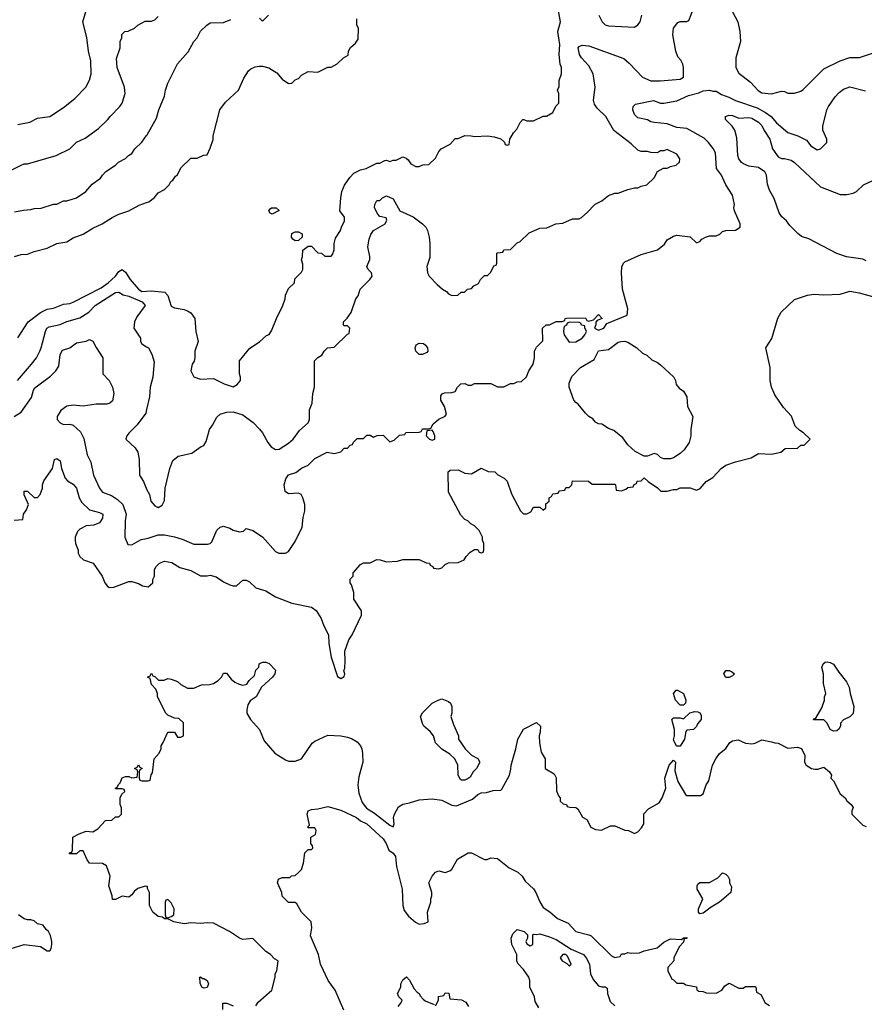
# Model space of a CAD drawing. Header units: inches. Extents: x 1793402 to 1900366, y 320852 to 470679.
# Tile 556 of 604: x 1879222 to 1884398, y 421784 to 427823. Entities that reach past the tile are written whole.
import ezdxf

# ---------------------------------------------------------------- set-up
doc = ezdxf.new("R2010")
doc.units = ezdxf.units.IN
doc.header["$MEASUREMENT"] = 0
doc.layers.add('B8472', color=7, linetype='Continuous')
doc.layers.add('B8482', color=7, linetype='Continuous')

msp = doc.modelspace()

# ---------------------------------------------------------------- linework, layer by layer
at = {"layer": 'B8472', "color": 4}
for points, elevation in [([(1879210, 427181), (1879284.7, 427195.3), (1879330, 427218), (1879406, 427230), (1879490, 427284.7), (1879560.2, 427339.8), (1879628, 427410), (1879648.9, 427451.1), (1879659, 427490), (1879657.2, 427570), (1879644, 427630), (1879633.6, 427713.6), (1879609.3, 427810), (1879649, 427950)], 296), ([(1879149.3, 426890.7), (1879230, 426931.3), (1879250, 426938), (1879270, 426938), (1879446, 426990), (1879528.9, 427031.1), (1879569.1, 427070.9), (1879623.1, 427096.9), (1879704.7, 427155.3), (1879762, 427210), (1879775.3, 427230), (1879835.3, 427290), (1879848.9, 427311.1), (1879868.7, 427370), (1879864, 427410), (1879819, 427530), (1879814.6, 427585.4), (1879838, 427650), (1879838, 427690), (1879847.3, 427712.7), (1879848.4, 427731.6), (1879866, 427750), (1879887.3, 427752.7), (1879926, 427770), (1879946, 427790), (1879990, 427814), (1880000, 427814)], 292), ([(1879190, 426644.7), (1879244.7, 426655.3), (1879290, 426658), (1879310, 426664.7), (1879353.6, 426666.4), (1879430, 426691.3), (1879450, 426692), (1879490, 426711.3), (1879510, 426712), (1879570, 426731.3), (1879628, 426770), (1879665.6, 426814.4), (1879718, 426850), (1879728.7, 426870), (1879750, 426891.3), (1879808, 426930), (1879828, 426950), (1879870, 426972), (1879889.1, 426990.9), (1879910, 427002), (1879928, 427030), (1879970, 427072), (1880000, 427112.6)], 288), ([(1879190, 426371.3), (1879230, 426382), (1879270, 426384.7), (1879310, 426401), (1879390, 426421), (1879450, 426451), (1879510, 426461), (1879550, 426486), (1879610, 426506.8), (1879670, 426544.7), (1879728, 426570), (1879788, 426610), (1879830, 426631), (1879890, 426651.3), (1879954.6, 426685.4), (1880000, 426701.6)], 284), ([(1879210, 425871.3), (1879274, 425970), (1879350, 426027.7), (1879390, 426047.7), (1879430, 426054), (1879490, 426077.3), (1879530, 426082.8), (1879550, 426090.8), (1879720.7, 426179.3), (1879763.7, 426210), (1879809.2, 426250), (1879830, 426278), (1879850, 426290.7), (1879870, 426274.8), (1879899.5, 426230), (1879950, 426170.5), (1879970, 426155.8), (1880000, 426158.1)], 276), ([(1879209.3, 425610.7), (1879293.2, 425710), (1879325.2, 425750), (1879345.2, 425790), (1879354, 425810), (1879379, 425910), (1879389, 425930), (1879401.5, 425938.5), (1879470, 425954), (1879511, 425971), (1879590, 425994), (1879645.2, 426030), (1879684, 426070), (1879810, 426150.7), (1879830, 426151), (1879855.3, 426135.3), (1879890, 426126.8), (1879972, 426092), (1879990.6, 426069.4), (1879939.8, 426000.2), (1879926, 425970), (1879922, 425930), (1879962, 425870), (1879962, 425850), (1879970, 425834), (1880000, 425816.9)], 272), ([(1879188, 425390), (1879230, 425416), (1879293.6, 425506.4), (1879306, 425550), (1879315.1, 425564.9), (1879410, 425636), (1879444, 425670), (1879462, 425698), (1879469.4, 425770), (1879484.2, 425795.8), (1879530, 425810.7), (1879570, 425840.7), (1879629.2, 425850.8), (1879650, 425862), (1879670.9, 425850.9), (1879690, 425812), (1879731.3, 425750), (1879731.3, 425650), (1879771, 425610), (1879791, 425570), (1879798, 425530), (1879790, 425486), (1879774, 425470), (1879756, 425464), (1879690, 425464), (1879610, 425452.7), (1879550, 425459.3), (1879510, 425452.7), (1879474.4, 425425.6), (1879451.3, 425390), (1879451.3, 425370), (1879470, 425351.3), (1879490, 425341), (1879530, 425342.8), (1879550, 425336), (1879595.2, 425295.2), (1879614.4, 425254.4), (1879634.4, 425154.4), (1879658.8, 425110), (1879674.8, 425030), (1879711, 424950), (1879730, 424926), (1879784.5, 424904.5), (1879820.7, 424880.7), (1879854.8, 424850), (1879874, 424790), (1879867.7, 424750), (1879866, 424650), (1879884.7, 424604.7), (1879910, 424602), (1879965.6, 424634.4), (1880000, 424640.9)], 268), ([(1880000, 425433.1), (1879994.8, 425410), (1879941.4, 425338.6), (1879890, 425288), (1879878, 425270), (1879872, 425250), (1879930, 425198), (1879946, 425170), (1879954.4, 425125.6), (1879956, 425030), (1879981, 424990), (1879996, 424950), (1880000, 424942.7)], 272), ([(1879187.3, 424752.7), (1879242, 424758), (1879246, 424790), (1879263.1, 424816.9), (1879275.3, 424850), (1879248.9, 424908.9), (1879248.7, 424931.3), (1879270, 424932), (1879310, 424892), (1879330, 424892), (1879348, 424910), (1879362, 424950), (1879362, 424970), (1879370, 424994), (1879422, 425070), (1879435.3, 425124.7), (1879450, 425130.8), (1879470, 425118), (1879477.3, 425070), (1879501, 425010), (1879515.5, 424995.5), (1879550, 424974.8), (1879570.4, 424950.4), (1879586.8, 424890), (1879602.4, 424862.4), (1879650, 424817.3), (1879710, 424801), (1879731, 424790), (1879730, 424766), (1879710, 424738), (1879676.9, 424723.1), (1879630, 424719), (1879590, 424698), (1879576.9, 424683.1), (1879562, 424650), (1879562, 424630), (1879564.7, 424610), (1879581, 424570), (1879581, 424550), (1879591.3, 424530), (1879612, 424510), (1879671.3, 424490), (1879726.8, 424410), (1879742.8, 424370), (1879758, 424350), (1879770, 424341), (1879798, 424342), (1879890, 424378), (1879910, 424378), (1879950, 424364.7), (1879974, 424350), (1880000, 424346.1)], 264), ([(1880000, 422506.8), (1879990, 422508), (1879946.4, 422493.6), (1879924, 422476), (1879910, 422455.3), (1879890, 422442), (1879850, 422448), (1879810, 422426), (1879790, 422426), (1879788.7, 422450), (1879768.9, 422511.1), (1879775.3, 422570), (1879753.6, 422633.6), (1879728.4, 422648.4), (1879649.4, 422649.4), (1879635.3, 422670), (1879610, 422726), (1879590, 422726), (1879570, 422706), (1879527.3, 422707.3), (1879527.3, 422712.7), (1879542, 422718), (1879546, 422730), (1879548, 422810), (1879586, 422830), (1879630, 422846), (1879670, 422842), (1879700.4, 422859.6), (1879748.4, 422911.6), (1879787.3, 422912.7), (1879810, 422934), (1879830, 422934), (1879846, 422950), (1879846, 422990), (1879838, 423010), (1879838, 423050), (1879847.3, 423072.7), (1879866, 423090), (1879862, 423102), (1879850, 423106), (1879810, 423106), (1879808, 423110), (1879822, 423118), (1879827.3, 423132.7), (1879838, 423142), (1879850, 423174), (1879870, 423182), (1879890, 423182), (1879910, 423174), (1879942, 423178), (1879946, 423210), (1879942, 423222), (1879926, 423230), (1879942, 423238), (1879950, 423252), (1879958, 423238), (1879972, 423230), (1879958, 423222), (1879954, 423210), (1879954, 423170), (1879958, 423158), (1879970, 423154), (1880000, 423154)], 256), ([(1879170, 422126.8), (1879250, 422151.3), (1879350, 422138), (1879390, 422112), (1879407.3, 422112.7), (1879414.6, 422125.4), (1879419, 422150), (1879419, 422170), (1879410, 422206), (1879398, 422230), (1879383.1, 422243.1), (1879366, 422270), (1879330, 422278), (1879310, 422295.3), (1879290, 422302), (1879270, 422302), (1879248.4, 422308.4), (1879213.6, 422333.6)], 264)]:
    msp.add_lwpolyline(points, dxfattribs=dict(at, elevation=elevation))
at = {"layer": 'B8482', "color": 4}
for points, elevation in [([(1880000, 426158.1), (1880030, 426160.3), (1880112.3, 426152.3), (1880130.5, 426130.5), (1880150, 426066), (1880170, 426054.8), (1880230, 426046), (1880250, 426038), (1880270, 426024.7), (1880296, 425990), (1880301, 425910), (1880316, 425850), (1880296, 425790), (1880296, 425750), (1880290.7, 425729.3), (1880278, 425710), (1880271.3, 425670), (1880290, 425632), (1880330, 425618), (1880410, 425622), (1880474, 425590), (1880530, 425572), (1880554.6, 425585.4), (1880575.3, 425610), (1880575.3, 425630), (1880568.7, 425650), (1880568.7, 425730), (1880632.3, 425807.7), (1880692.5, 425847.5), (1880734.6, 425885.4), (1880750, 425892), (1880764.7, 425915.3), (1880795.3, 425990), (1880835.3, 426070), (1880848.7, 426110), (1880850, 426134), (1880870, 426174), (1880906, 426210), (1880907.3, 426232.7), (1880950, 426274), (1880958, 426290), (1880956.4, 426323.6), (1880948, 426350), (1880955.3, 426370), (1880958, 426410), (1880990, 426434), (1881010, 426434), (1881050, 426394), (1881071.6, 426391.6), (1881092.7, 426372.7), (1881130, 426372), (1881138, 426382), (1881148.4, 426411.6), (1881148.7, 426450), (1881158, 426482), (1881188.7, 426530), (1881193.2, 426550), (1881212.7, 426590), (1881212, 426612), (1881184, 426650), (1881189.2, 426730), (1881197.2, 426770), (1881212.9, 426807.1), (1881244.7, 426855.3), (1881270, 426882), (1881310, 426902), (1881346, 426910), (1881410, 426942), (1881430, 426942), (1881460.4, 426959.6), (1881470, 426962), (1881490, 426954), (1881510, 426962), (1881530, 426962), (1881570, 426982), (1881590, 426974), (1881603.6, 426963.6), (1881619.6, 426939.6), (1881650, 426922), (1881670, 426922), (1881692.7, 426932.7), (1881730, 426934), (1881770, 426974), (1881790, 427014), (1881806, 427030), (1881860.4, 427059.6), (1881890, 427094), (1881910, 427094), (1881950, 427112), (1881988.4, 427111.6), (1882010, 427106), (1882090, 427111.3), (1882130, 427104.7), (1882171.6, 427091.6), (1882192.7, 427072.7), (1882198, 427058), (1882210, 427054), (1882222, 427058), (1882226, 427090), (1882248, 427130), (1882268.9, 427151.1), (1882288.4, 427191.6), (1882306, 427210), (1882311.6, 427211.6), (1882330, 427202), (1882370, 427202), (1882430, 427232), (1882450, 427232), (1882490, 427254), (1882508.4, 427291.6), (1882526, 427310), (1882526, 427370), (1882518, 427390), (1882527.3, 427412.7), (1882528, 427450), (1882542, 427490), (1882542, 427530), (1882535.3, 427550), (1882529.2, 427610), (1882532.7, 427670), (1882520.9, 427750), (1882537, 427810), (1882518, 427910)], 276), ([(1880000, 424942.7), (1880018, 424910), (1880024.7, 424870), (1880050, 424842), (1880070, 424832), (1880094.6, 424845.4), (1880110, 424874), (1880114, 424950), (1880141.2, 425070), (1880160.2, 425119.8), (1880193.6, 425146.4), (1880276.5, 425163.5), (1880334.6, 425205.4), (1880350, 425212), (1880364.7, 425235.3), (1880385.2, 425310), (1880404.5, 425335.5), (1880430, 425384.7), (1880450, 425402.8), (1880490, 425416.3), (1880530, 425418), (1880590, 425399.1), (1880652.4, 425352.4), (1880692.5, 425312.5), (1880710.8, 425290), (1880742, 425230), (1880763.5, 425203.5), (1880790, 425186.8), (1880811.9, 425188.1), (1880870, 425226), (1880897.2, 425250), (1880936.6, 425303.4), (1880989.3, 425350.7), (1880999, 425370), (1880999, 425430), (1881014, 425470), (1881019, 425530), (1881028.7, 425570), (1881028, 425730), (1881048.9, 425751.1), (1881074.6, 425765.4), (1881088, 425790), (1881108.9, 425811.1), (1881150, 425814), (1881230, 425894), (1881242, 425898), (1881246, 425930), (1881230, 425946), (1881210, 425946), (1881206, 425950), (1881206, 425970), (1881228.4, 425991.6), (1881253.6, 426026.4), (1881282, 426110), (1881295.3, 426130), (1881308.7, 426170), (1881368.7, 426230), (1881382, 426250), (1881378, 426270), (1881358, 426290), (1881348.7, 426310), (1881368.4, 426351.6), (1881368.7, 426370), (1881355.6, 426430), (1881363.3, 426476.7), (1881373.8, 426506.2), (1881389.3, 426530), (1881462, 426570), (1881472.5, 426592.5), (1881468.7, 426608.7), (1881430, 426616), (1881416, 426630), (1881397.2, 426670), (1881399, 426690), (1881410, 426714), (1881430, 426714), (1881446, 426730), (1881470, 426742), (1881510, 426724.7), (1881551, 426650), (1881633.4, 426613.4), (1881690, 426571.3), (1881710.6, 426550.6), (1881721, 426530), (1881731.3, 426490), (1881736, 426450), (1881735.3, 426364.7), (1881718, 426310), (1881722, 426270), (1881732, 426250), (1881779.6, 426199.6), (1881814, 426170), (1881836.9, 426156.9), (1881850, 426142), (1881870, 426132), (1881907.3, 426132.7), (1881928.4, 426151.6), (1881947.3, 426152.7), (1881966, 426170), (1881990, 426174), (1882006, 426190), (1882034.6, 426205.4), (1882046, 426230), (1882070, 426254), (1882090, 426254), (1882110, 426274), (1882127.3, 426312.7), (1882142, 426318), (1882146, 426330), (1882146, 426390), (1882150, 426394), (1882182, 426398), (1882188.4, 426411.6), (1882230, 426414), (1882270, 426454), (1882290, 426462), (1882344.7, 426515.3), (1882410, 426544.7), (1882453.6, 426546.4), (1882508.4, 426571.6), (1882550, 426574), (1882610, 426602), (1882650, 426602), (1882666, 426610), (1882700.4, 426639.6), (1882748.9, 426691.1), (1882790, 426712), (1882830, 426744.7), (1882870, 426758), (1882890, 426758), (1882950, 426782), (1882990, 426792), (1883010, 426792), (1883030, 426802), (1883066, 426810), (1883110, 426854), (1883130, 426892), (1883168.4, 426911.6), (1883190, 426912), (1883210, 426922), (1883246, 426930), (1883266, 426950), (1883268, 426970), (1883250, 426998), (1883190, 427026), (1883170, 427018), (1883150, 427018), (1883130, 427006), (1883090, 427008), (1883070, 427015.3), (1883030, 427015.3), (1883010, 427022), (1882970, 427062), (1882863.6, 427143.6), (1882814, 427230), (1882761, 427281), (1882744.7, 427304.7), (1882739.6, 427330), (1882749.4, 427409.4), (1882736, 427490), (1882710, 427539), (1882665.2, 427590), (1882653.2, 427610), (1882644, 427650), (1882650, 427658), (1882670, 427666), (1882710, 427662.8), (1882924.1, 427584.1), (1882957.3, 427557.3), (1883038, 427470), (1883090, 427447.3), (1883147.1, 427447.1), (1883270, 427458), (1883289.5, 427470.5), (1883289.6, 427530), (1883286.6, 427550), (1883274, 427574), (1883255.5, 427595.5), (1883242.7, 427630), (1883224, 427730), (1883230, 427772), (1883254.6, 427805.4), (1883270, 427811.3), (1883310, 427811.3), (1883322, 427818), (1883344.7, 427875.3)], 272), ([(1883590.7, 427870.7), (1883622.8, 427810), (1883634.8, 427750), (1883638.8, 427690), (1883611, 427590), (1883610.8, 427530), (1883630, 427496), (1883700.4, 427440.4), (1883748.6, 427388.6), (1883770, 427374.8), (1883830, 427367.3), (1883890, 427384.7), (1883910, 427382), (1883930, 427372), (1883970, 427372), (1884010, 427384.7), (1884024.7, 427395.3), (1884150, 427521), (1884250, 427571.3), (1884309.1, 427590.9), (1884370, 427591.3), (1884510, 427638)], 272), ([(1880000, 427814), (1880030, 427814), (1880050, 427822), (1880070, 427842)], 292), ([(1880000, 426701.6), (1880013.6, 426706.4), (1880048.4, 426731.6), (1880070, 426762), (1880110, 426782), (1880138, 426810), (1880148, 426830), (1880160.4, 426839.6), (1880176.4, 426863.6), (1880188.4, 426871.6), (1880210, 426914), (1880270, 426974), (1880310, 426974), (1880348.4, 426991.6), (1880370, 426994), (1880390, 427034), (1880407.3, 427087.3), (1880408, 427110), (1880448.7, 427270), (1880483.7, 427316.3), (1880562, 427390), (1880595.1, 427464.9), (1880624, 427510), (1880638.9, 427521.1), (1880665.6, 427534.4), (1880690, 427538), (1880710, 427538), (1880748.4, 427528.4), (1880798, 427498), (1880830, 427458), (1880870, 427432), (1880890, 427434), (1880910, 427454), (1880930, 427462), (1880950, 427482), (1880990, 427504.7), (1881050, 427502), (1881110, 427532), (1881130, 427532), (1881168.4, 427551.6), (1881206, 427590), (1881234.6, 427605.4), (1881238, 427630), (1881248.4, 427651.6), (1881280.4, 427679.6), (1881296.4, 427703.6), (1881298, 427770), (1881288.7, 427788.7), (1881288.9, 427828.9)], 284), ([(1880000, 427112.6), (1880003.1, 427116.9), (1880060.2, 427219.8), (1880075.3, 427270), (1880110, 427354), (1880115.3, 427390), (1880130, 427434), (1880188.4, 427551.6), (1880253.6, 427626.4), (1880288.7, 427690), (1880308.9, 427711.1), (1880330, 427752), (1880368, 427790), (1880390, 427804.7), (1880470, 427806), (1880515.5, 427824.5)], 288), ([(1880691.6, 427831.6), (1880710, 427814), (1880746, 427850)], 288), ([(1882771, 427850), (1882791.3, 427810), (1882810, 427791.3), (1882830, 427786), (1882990, 427778), (1883010, 427791.3), (1883024, 427810), (1883035.3, 427850)], 276), ([(1880000, 424640.9), (1880010, 424642.8), (1880070, 424662.8), (1880110, 424662.8), (1880170, 424650.8), (1880216.8, 424636.8), (1880290, 424606), (1880372.9, 424607.1), (1880390, 424611.3), (1880398.6, 424621.4), (1880430, 424691.3), (1880450, 424711.3), (1880470, 424716), (1880510, 424704.7), (1880530, 424691.3), (1880570, 424681), (1880593.2, 424686.8), (1880610, 424702), (1880650, 424691), (1880710.5, 424650.5), (1880790, 424562), (1880810, 424552), (1880850, 424552), (1880870, 424562), (1880910, 424622), (1880953.2, 424710), (1880959, 424770), (1880969, 424810), (1880968.7, 424850), (1880958, 424890), (1880946, 424910), (1880930, 424918), (1880870, 424915.3), (1880848.7, 424930), (1880842, 424970), (1880853.6, 425006.4), (1880869.1, 425030.9), (1880914, 425046), (1880950, 425072), (1880988.9, 425091.1), (1881030, 425131.3), (1881106, 425170), (1881150, 425162), (1881190, 425172), (1881210, 425194), (1881230, 425194), (1881247.3, 425212.7), (1881262, 425218), (1881267.3, 425232.7), (1881290, 425254), (1881330, 425254), (1881350, 425274), (1881370, 425274), (1881390, 425262), (1881412.7, 425272.7), (1881450, 425274), (1881490, 425234), (1881516.4, 425243.6), (1881550, 425274), (1881582, 425278), (1881588.4, 425291.6), (1881670, 425294), (1881682, 425298), (1881690, 425314), (1881730, 425314), (1881742, 425318), (1881756.4, 425343.6), (1881790, 425372), (1881830, 425392), (1881837.2, 425402.8), (1881824.5, 425450), (1881802, 425490), (1881803.3, 425516.7), (1881811.9, 425528.1), (1881825.1, 425534.9), (1881870, 425536), (1881890, 425542), (1881906, 425570), (1881926, 425590), (1881950, 425591.3), (1881970, 425582), (1881990, 425582), (1882010, 425592), (1882110, 425591.3), (1882150, 425572), (1882190, 425572), (1882230, 425592), (1882250, 425592), (1882270, 425602), (1882296.4, 425603.6), (1882328.4, 425631.6), (1882342, 425670), (1882368.7, 425710), (1882378, 425750), (1882378, 425790), (1882390, 425814), (1882427.3, 425852.7), (1882426, 425930), (1882448.4, 425951.6), (1882470, 425952), (1882510, 425972), (1882547.3, 425972.7), (1882562, 425978), (1882566, 425990), (1882572.7, 425992.7), (1882690, 425994), (1882698, 425978), (1882710, 425974), (1882738, 425982), (1882770, 426014), (1882792, 425990), (1882762, 425978), (1882752, 425968), (1882752, 425952), (1882744.7, 425930), (1882770, 425919.1), (1882801.2, 425930), (1882821.2, 425958.8), (1882830, 425964.7), (1882946, 426010), (1882948.7, 426050), (1882917.2, 426170), (1882909.4, 426270.6), (1882912.9, 426307.1), (1882922, 426330), (1882930, 426338), (1883030, 426382.8), (1883130, 426411.3), (1883174.6, 426445.4), (1883190, 426472), (1883230, 426496), (1883250, 426501), (1883331.3, 426491.3), (1883370, 426454), (1883390, 426462), (1883403.1, 426476.9), (1883426, 426490), (1883450, 426498), (1883490, 426498), (1883513.2, 426506.8), (1883530, 426524.7), (1883550, 426531), (1883610, 426531.3), (1883638, 426550), (1883638, 426570), (1883602, 426650), (1883598, 426670), (1883602, 426690), (1883590, 426746), (1883549.3, 426809.3), (1883522.7, 426870), (1883493.2, 426910), (1883485.6, 427005.6), (1883472.5, 427032.5), (1883444, 427070), (1883416.9, 427096.9), (1883310, 427155.6), (1883250, 427161.3), (1883190, 427184.5), (1883112.1, 427192.1), (1883090, 427197.2), (1883070, 427209.2), (1883010, 427221.2), (1882990, 427242), (1882979.3, 427270), (1882981.2, 427290), (1882995.1, 427304.9), (1883107.3, 427327.3), (1883150, 427310.8), (1883170, 427310.7), (1883250, 427326), (1883321.3, 427358.7), (1883384.8, 427375.2), (1883410, 427386.8), (1883450, 427391.3), (1883470, 427384.7), (1883490, 427384.7), (1883523.4, 427363.4), (1883568.4, 427348.4), (1883610, 427327.7), (1883741.7, 427281.7), (1883793.7, 427253.7), (1883828.5, 427228.5), (1883861, 427190), (1883930, 427131), (1883990.6, 427110.6), (1884043.5, 427083.5), (1884071.3, 427050), (1884110, 427024.7), (1884130, 427031.3), (1884168, 427070), (1884168, 427090), (1884144.7, 427144.7), (1884144, 427170), (1884169.2, 427270), (1884179, 427290), (1884219, 427350), (1884244.1, 427375.9), (1884270, 427396), (1884309.3, 427410.7), (1884406.4, 427386.4)], 268), ([(1884410, 426344), (1884390, 426353.2), (1884290, 426369.2), (1884230, 426389.3), (1884058.3, 426478.3), (1884014.2, 426494.2), (1883991.7, 426511.7), (1883941.6, 426561.6), (1883920.9, 426590), (1883893.6, 426613.6), (1883877.5, 426637.5), (1883846.8, 426726.8), (1883817, 426777), (1883805.6, 426814.4), (1883799, 426870), (1883789.3, 426889.3), (1883750, 426917.2), (1883690, 426924), (1883658.6, 426938.6), (1883646.3, 426946.3), (1883629.4, 426969.4), (1883622.7, 426990), (1883618, 427098), (1883604.7, 427144.7), (1883589.2, 427169.2), (1883548, 427210), (1883548, 427230), (1883570, 427238), (1883590, 427234.8), (1883630, 427218), (1883690, 427224), (1883710, 427219.1), (1883750, 427195.5), (1883770, 427174.8), (1883784.2, 427144.2), (1883819.1, 427090), (1883834.8, 427030), (1883870, 426982), (1883890, 426971.3), (1883910, 426971), (1883950, 426960.7), (1883970, 426947.3), (1884130, 426798.8), (1884250.6, 426750.6), (1884290.5, 426750.5), (1884330, 426759.3), (1884351.1, 426768.9), (1884394, 426810), (1884450, 426836.3)], 264), ([(1880000, 424346.1), (1880010, 424344.7), (1880038, 424370), (1880038, 424390), (1880048, 424410), (1880048.7, 424450), (1880059, 424470), (1880078, 424490), (1880110, 424501), (1880154.4, 424494.4), (1880203.5, 424463.5), (1880270, 424444.7), (1880330, 424412), (1880370, 424411.3), (1880390, 424416), (1880426.4, 424406.4), (1880470, 424376), (1880510, 424356), (1880530, 424351), (1880550, 424351), (1880590, 424384.7), (1880610, 424386), (1880630, 424376), (1880670, 424338.8), (1880730, 424321), (1880790, 424282.8), (1880890, 424244.9), (1881010, 424220.7), (1881039.3, 424199.3), (1881070.4, 424150.4), (1881086.2, 424106.2), (1881114.8, 424050), (1881116.9, 423996.9), (1881130, 423914), (1881170, 423794), (1881190, 423782), (1881210, 423794), (1881215.3, 423810), (1881208, 423830), (1881214, 423846), (1881217.2, 423890), (1881214, 423950), (1881240.1, 424019.9), (1881259.3, 424050), (1881317.2, 424170), (1881316.5, 424196.5), (1881269.4, 424269.4), (1881269, 424310), (1881256.4, 424356.4), (1881248, 424370), (1881248, 424392), (1881266, 424410), (1881266, 424430), (1881310, 424482), (1881329.1, 424490.9), (1881370, 424492), (1881410, 424511.3), (1881431.1, 424511.1), (1881470, 424498), (1881538, 424502), (1881570, 424511.3), (1881670, 424511.3), (1881712.7, 424492.7), (1881734, 424490), (1881738, 424478), (1881754, 424470), (1881758, 424458), (1881790, 424454), (1881810, 424462), (1881830, 424482), (1881850, 424492), (1881910, 424494), (1881946, 424510), (1881958, 424530), (1881983.1, 424556.9), (1882010, 424574), (1882030, 424574), (1882038, 424558), (1882050, 424554), (1882062, 424558), (1882066, 424570), (1882066, 424610), (1882058, 424630), (1882058, 424650), (1882038, 424690), (1882010, 424718), (1881986, 424730), (1881968.4, 424748.4), (1881950, 424758), (1881924.7, 424784.7), (1881850, 424926), (1881848, 425050), (1881860.4, 425059.6), (1881910, 425062), (1881950, 425042), (1881990, 425038), (1882050, 425072), (1882092.7, 425052.7), (1882134, 425050), (1882151.6, 425031.6), (1882192, 425010), (1882210, 424992), (1882235.3, 424915.3), (1882292, 424810), (1882310, 424792), (1882330, 424792), (1882354.6, 424805.4), (1882370, 424834), (1882410, 424834), (1882430, 424814), (1882446, 424830), (1882447.3, 424852.7), (1882466, 424870), (1882466, 424890), (1882482, 424898), (1882490, 424914), (1882522, 424918), (1882527.3, 424932.7), (1882562, 424938), (1882570, 424954), (1882590, 424954), (1882606, 424970), (1882610, 424994), (1882707.3, 424992.7), (1882730, 424974), (1882870, 424974), (1882874, 424970), (1882878, 424938), (1882910, 424934), (1882936.4, 424943.6), (1882950, 424954), (1882982, 424958), (1882987.3, 424972.7), (1883002, 424978), (1883007.3, 424992.7), (1883030, 424994), (1883050, 425014), (1883074, 424990), (1883130, 424952), (1883151.6, 424931.6), (1883190, 424931.3), (1883230, 424942), (1883250, 424942), (1883270, 424951.3), (1883330.9, 424950.9), (1883370, 424938), (1883392.9, 424947.1), (1883430, 424991.3), (1883470, 425016), (1883522, 425070), (1883550, 425091), (1883608.9, 425111.1), (1883704.7, 425135.3), (1883750, 425162), (1883830, 425158), (1883886, 425170), (1883912.7, 425192.7), (1883990, 425194), (1884010, 425214), (1884030, 425214), (1884066, 425250), (1884026, 425290), (1884003.1, 425303.1), (1883975.3, 425330), (1883951.7, 425391.7), (1883904.2, 425444.2), (1883850, 425521.2), (1883829.5, 425570), (1883822, 425610), (1883822, 425690), (1883794, 425810), (1883831.8, 425868.2), (1883867.9, 425992.1), (1883889.4, 426030), (1883970, 426107.3), (1884050, 426133.4), (1884090, 426139.1), (1884150, 426136), (1884250, 426138.8), (1884310, 426157.3), (1884367.9, 426147.9), (1884486, 426114)], 264), ([(1880000, 425816.9), (1880012, 425810), (1880031.1, 425771.1), (1880045.4, 425725.4), (1880038, 425630), (1880021, 425570), (1880017.3, 425510), (1880000, 425433.1)], 272), ([(1880000, 423154), (1880010, 423154), (1880022, 423158), (1880028.4, 423191.6), (1880035.3, 423204.7), (1880046, 423290), (1880076.4, 423323.6), (1880088, 423350), (1880088.7, 423370), (1880102, 423390), (1880130, 423454), (1880170, 423454), (1880190, 423422), (1880210, 423422), (1880226, 423430), (1880226, 423510), (1880196.4, 423536.4), (1880170, 423538), (1880130, 423558), (1880118, 423570), (1880066, 423670), (1880066, 423690), (1880056.4, 423716.4), (1880030, 423746), (1880022, 423782), (1880006, 423790), (1880022, 423798), (1880030, 423814), (1880038, 423798), (1880050, 423794), (1880072.7, 423772.7), (1880107.3, 423772.7), (1880130, 423782), (1880150, 423778), (1880190, 423764.7), (1880210, 423744.7), (1880250, 423722), (1880290, 423722), (1880336.4, 423743.6), (1880385.4, 423745.4), (1880410, 423751.3), (1880438, 423770), (1880458, 423790), (1880470, 423814), (1880490, 423814), (1880518, 423778), (1880540.7, 423760.7), (1880566.8, 423746.8), (1880590, 423741), (1880613.2, 423746.8), (1880628.7, 423770), (1880660.2, 423799.8), (1880670, 423834), (1880687.3, 423852.7), (1880690, 423872), (1880710, 423882), (1880730, 423882), (1880750, 423874), (1880790, 423834), (1880784.7, 423810), (1880771.3, 423790), (1880704.7, 423730), (1880671.3, 423670), (1880634.6, 423645.4), (1880619.3, 423620.7), (1880613, 423590), (1880614, 423570), (1880637.3, 423530), (1880690.6, 423470), (1880719.3, 423399.3), (1880784.7, 423324.7), (1880850, 423282.8), (1880870, 423274.8), (1880910, 423276), (1880948, 423290), (1881014.2, 423385.8), (1881030, 423397.3), (1881110, 423434), (1881190, 423430.8), (1881230, 423422.8), (1881255.2, 423415.2), (1881290, 423394.8), (1881310.8, 423370), (1881318.8, 423350), (1881322, 423322), (1881324, 423270), (1881301.1, 423178.9), (1881294, 423130), (1881299.8, 423079.8), (1881321.1, 423021.1), (1881347.3, 422987.3), (1881397.3, 422957.3), (1881490, 422882), (1881510, 422872), (1881517.2, 422890), (1881512.7, 422930), (1881519.3, 422950), (1881544.1, 422995.9), (1881569.3, 423010.7), (1881610, 423018.8), (1881670, 423039.1), (1881750, 423044), (1881810, 423036), (1881870, 423006), (1881898, 423002), (1881998, 423042), (1882028.9, 423071.1), (1882050, 423082), (1882083.6, 423083.6), (1882124.7, 423095.3), (1882170, 423098), (1882177.2, 423102.8), (1882224, 423190), (1882232.9, 423227.1), (1882233.2, 423250), (1882262, 423350), (1882274, 423410), (1882310, 423471.3), (1882390, 423512), (1882414, 423490), (1882412.7, 423452.7), (1882404.7, 423430), (1882407.1, 423387.1), (1882418, 423330), (1882442, 423290), (1882442, 423230), (1882496.9, 423196.9), (1882510, 423174), (1882512.7, 423092.7), (1882523.6, 423063.6), (1882534, 423050), (1882534, 423030), (1882552.7, 423012.7), (1882574, 423010), (1882578, 422998), (1882592.7, 422992.7), (1882630, 422992), (1882643.6, 422983.6), (1882671.6, 422931.6), (1882696.9, 422916.9), (1882722, 422870), (1882750, 422856), (1882788.4, 422851.6), (1882842, 422878), (1882870, 422878), (1882930, 422852), (1882954, 422850), (1882990, 422832), (1883010, 422842), (1883033.6, 422866.4), (1883048, 422890), (1883047.3, 422952.7), (1883076.4, 422983.6), (1883140.2, 423019.8), (1883159, 423050), (1883182, 423110), (1883175.3, 423170), (1883202, 423250), (1883230, 423282), (1883242, 423270), (1883236.9, 423216.9), (1883256, 423150), (1883302, 423070), (1883310, 423064.7), (1883394.6, 423065.4), (1883410, 423074), (1883428.7, 423130), (1883444.7, 423155.3), (1883469, 423250), (1883488.7, 423290), (1883510, 423322), (1883550, 423352), (1883575.3, 423390), (1883590, 423401), (1883625.4, 423405.4), (1883670, 423384.7), (1883710, 423381), (1883730, 423386), (1883770, 423406), (1883830, 423394.8), (1883850, 423386.8), (1883870, 423386), (1883930, 423356), (1883990, 423362), (1884012.7, 423352.7), (1884034, 423310), (1884032, 423270), (1884042, 423250), (1884074, 423230), (1884094.6, 423225.4), (1884114.6, 423225.4), (1884150, 423238), (1884184.7, 423210), (1884198, 423190), (1884194, 423170), (1884210, 423154), (1884250, 423074), (1884282, 423050), (1884291, 423031), (1884318, 423010), (1884330.9, 422990.9), (1884322, 422970), (1884322, 422950), (1884390, 422882), (1884410, 422874)], 256), ([(1881208.1, 421748.1), (1881156.2, 421870), (1881112, 421930), (1881065.2, 422030), (1881052.3, 422090), (1881004.8, 422204.8), (1881012.5, 422252.5), (1881009.2, 422289.2), (1880948, 422350), (1880920.4, 422400.4), (1880910, 422408), (1880868.4, 422408.4), (1880830, 422448), (1880828.7, 422470), (1880802, 422530), (1880808.4, 422551.6), (1880830, 422562), (1880878, 422562), (1880888.4, 422571.6), (1880910, 422574), (1880930, 422592), (1880948, 422610), (1880962, 422650), (1880970, 422714), (1880990, 422734), (1881010, 422734), (1881018, 422742), (1881016.4, 422756.4), (1881006, 422770), (1881006, 422810), (1881034.6, 422825.4), (1881038, 422850), (1881030, 422866), (1880990, 422866), (1880986, 422870), (1880998, 422882), (1880984, 422950), (1880989.2, 422970.8), (1881010, 422978.8), (1881050, 422982), (1881110, 422998), (1881190, 422974.8), (1881286, 422930), (1881310.4, 422910.3), (1881350, 422890.6), (1881450, 422799.3), (1881468.4, 422770), (1881484.9, 422730), (1881510.7, 422710), (1881524.9, 422690), (1881530.7, 422630), (1881565.5, 422490), (1881570.6, 422390), (1881578.5, 422358.5), (1881604.1, 422324.1), (1881647.5, 422287.5), (1881670, 422276), (1881700.4, 422279.6), (1881726, 422290), (1881722, 422350), (1881742, 422410), (1881742, 422430), (1881748.7, 422450), (1881748.7, 422470), (1881729, 422530), (1881749.1, 422570.9), (1881770, 422594), (1881790, 422602), (1881830, 422592), (1881858, 422602), (1881870, 422612), (1881905.6, 422674.4), (1881970, 422714), (1881990, 422714), (1882070, 422672), (1882087.3, 422672.7), (1882110, 422682), (1882150, 422678), (1882222, 422622), (1882275.3, 422595.3), (1882302, 422570), (1882319.6, 422539.6), (1882370, 422492), (1882386, 422470), (1882410, 422412), (1882430, 422378), (1882471.1, 422351.1), (1882518, 422310), (1882582.5, 422282.5), (1882630, 422231), (1882710, 422211), (1882723.5, 422203.5), (1882850, 422082), (1882870, 422072), (1882902, 422078), (1882910, 422094), (1882930, 422094), (1882950, 422102), (1882970, 422098), (1883020.4, 422099.6), (1883050, 422111.3), (1883129.1, 422130.9), (1883170, 422166), (1883210, 422184.7), (1883278, 422182), (1883290, 422192), (1883310, 422194), (1883310, 422188), (1883294, 422186), (1883290, 422166), (1883263.6, 422136.4), (1883232, 422070), (1883232, 422050), (1883194, 422010), (1883194, 421990), (1883218, 421938), (1883230, 421934), (1883250, 421914), (1883290, 421914), (1883303.6, 421903.6), (1883370, 421892), (1883372.7, 421872.7), (1883383.6, 421863.6), (1883410, 421862), (1883430, 421854), (1883490, 421852), (1883526, 421870), (1883543.1, 421896.9), (1883570, 421914), (1883630, 421882), (1883656.4, 421883.6), (1883670, 421894), (1883730, 421894), (1883734, 421890), (1883738, 421858), (1883763.6, 421843.6), (1883790, 421794), (1883816.9, 421776.9)], 252), ([(1880670, 421774), (1880683.1, 421796.9), (1880768, 421870), (1880788, 421950), (1880788, 421970), (1880798, 421990), (1880806, 422050), (1880783.1, 422063.1), (1880758, 422090), (1880730, 422108), (1880650, 422188), (1880590, 422182), (1880570, 422188.7), (1880508, 422230), (1880410, 422282), (1880370, 422284), (1880330, 422279), (1880270, 422284), (1880230, 422277.2), (1880166, 422290), (1880130, 422308), (1880110, 422308.7), (1880098, 422318), (1880070, 422322), (1880038, 422350), (1880018, 422390), (1880018, 422470), (1880006, 422494), (1880006, 422506), (1880000, 422506.8)], 256), ([(1882403.1, 421763.1), (1882380.4, 421800.4), (1882378, 421830), (1882348.4, 421888.4), (1882348, 421930), (1882342, 421950), (1882310, 421998), (1882274.6, 422034.6), (1882268.7, 422050), (1882268.7, 422090), (1882239, 422150), (1882234, 422190), (1882244.7, 422215.3), (1882270, 422242), (1882314, 422230), (1882334, 422210), (1882334, 422190), (1882324.7, 422170), (1882330, 422154), (1882350, 422142), (1882366, 422150), (1882366, 422210), (1882370, 422214), (1882392, 422212), (1882410, 422216), (1882470, 422198.8), (1882510, 422180.7), (1882602, 422122), (1882677.3, 422090), (1882693.4, 422070), (1882713.4, 422030), (1882721, 421970), (1882736.8, 421936.8), (1882770, 421898), (1882790, 421891.3), (1882810, 421891.3), (1882822, 421882), (1882824.7, 421850), (1882841.4, 421801.4), (1882870, 421774.8)], 248), ([(1881542, 421770), (1881558, 421790), (1881566, 421810), (1881546, 421830), (1881538, 421850), (1881558, 421890), (1881558, 421910), (1881570, 421934), (1881592.7, 421952.7), (1881611.6, 421931.6), (1881639.6, 421879.6), (1881658, 421858), (1881670, 421851.3), (1881676, 421836), (1881695.3, 421815.3), (1881706, 421806), (1881762, 421782)], 248), ([(1881770, 421774), (1881788, 421810), (1881789, 421831), (1881822, 421838), (1881830, 421854), (1881852.7, 421852.7), (1881858, 421818), (1881930, 421812), (1881956.9, 421796.9), (1881972, 421770)], 248), ([(1880467.3, 421752.7), (1880466, 421790), (1880491.6, 421791.6), (1880530, 421774)], 256)]:
    msp.add_lwpolyline(points, dxfattribs=dict(at, elevation=elevation))
for points, elevation in [([(1880770, 426629.2), (1880756.4, 426636.4), (1880749, 426650), (1880756.4, 426663.6), (1880766, 426670), (1880794, 426670), (1880812.7, 426652.7)], 276), ([(1880910, 426466), (1880896.4, 426476.4), (1880888.7, 426488.7), (1880890, 426511.3), (1880910, 426521), (1880930, 426521), (1880954, 426510), (1880954, 426490), (1880930, 426468)], 276), ([(1882592.7, 425967.3), (1882578, 425962), (1882574, 425950), (1882559.6, 425940.4), (1882556, 425930), (1882554, 425910), (1882558.8, 425890), (1882590, 425846), (1882630, 425848.2), (1882669.2, 425870), (1882685.2, 425890), (1882695.3, 425910), (1882686, 425934), (1882686, 425946), (1882666, 425950), (1882662, 425962), (1882650, 425966)], 268), ([(1881690, 425769), (1881670, 425769.2), (1881649.3, 425790), (1881646, 425810), (1881652.1, 425827.9), (1881670, 425839.1), (1881696.4, 425836.4), (1881710, 425826.8), (1881722, 425810), (1881724, 425790), (1881718, 425782)], 268), ([(1883170, 425128.7), (1883150, 425138), (1883130, 425155.3), (1883110, 425162), (1883070, 425146), (1883050, 425146), (1882994.6, 425174.6), (1882950, 425215.3), (1882917.5, 425257.5), (1882863.1, 425303.1), (1882830, 425315.3), (1882790, 425342), (1882770, 425344), (1882750, 425355.3), (1882735.1, 425375.1), (1882709.5, 425389.5), (1882689, 425410), (1882645.2, 425465.2), (1882630, 425475.3), (1882619, 425490), (1882589.2, 425570), (1882590, 425594), (1882606, 425634), (1882658, 425690), (1882742, 425738), (1882769, 425791), (1882830, 425801), (1882890, 425844.7), (1882906, 425850), (1882930, 425851.3), (1882950, 425844.7), (1883004.7, 425810), (1883038, 425778), (1883065.4, 425765.4), (1883096, 425736), (1883130, 425721), (1883150, 425706), (1883231, 425630), (1883241, 425610), (1883246, 425586), (1883264, 425564), (1883290, 425544.7), (1883310.6, 425510), (1883314, 425450), (1883347.3, 425390), (1883336, 425310), (1883336, 425270), (1883324.7, 425230), (1883294.4, 425185.6), (1883270, 425162), (1883230, 425135.3), (1883210, 425129)], 264), ([(1881750, 425306), (1881718, 425302), (1881714, 425270), (1881734, 425250), (1881750, 425244.7), (1881766, 425250), (1881766, 425270), (1881756.4, 425296.4)], 268), ([(1884210, 423459), (1884190, 423468.7), (1884170, 423508), (1884150, 423528), (1884088, 423528), (1884090, 423534), (1884102, 423538), (1884138, 423602), (1884155.3, 423650), (1884155.3, 423670), (1884162, 423690), (1884148.4, 423751.6), (1884148, 423810), (1884138, 423850), (1884147.3, 423872.7), (1884158, 423882), (1884170, 423884.7), (1884190, 423881), (1884210.5, 423870.5), (1884242, 423822), (1884290, 423762), (1884306, 423730), (1884311, 423690), (1884334.8, 423610), (1884330, 423568), (1884310, 423548), (1884271.6, 423528.4), (1884252, 423508), (1884252, 423492), (1884245.4, 423474.6), (1884230, 423462)], 256), ([(1883570, 423788.7), (1883549.4, 423789.4), (1883538, 423810), (1883550, 423832), (1883570, 423832), (1883590, 423822), (1883602, 423810), (1883590, 423798)], 256), ([(1883270, 423618), (1883242, 423650), (1883228, 423690), (1883246, 423710), (1883254, 423710), (1883291, 423690), (1883304.7, 423650), (1883302, 423630), (1883290, 423618)], 256), ([(1881930, 423158), (1881923.1, 423163.1), (1881908.9, 423188.9), (1881908, 423250), (1881888.9, 423288.9), (1881858, 423318), (1881810, 423348.7), (1881770, 423388), (1881758, 423430), (1881737.2, 423457.2), (1881698, 423490), (1881690, 423506), (1881678, 423550), (1881690, 423572), (1881750, 423632), (1881786, 423650), (1881810, 423658), (1881850, 423642), (1881862, 423630), (1881871.3, 423610), (1881871.3, 423570), (1881864.7, 423550), (1881879.8, 423499.8), (1881911.6, 423431.6), (1881912, 423410), (1881952, 423350), (1881990, 423312), (1882030, 423292), (1882042, 423270), (1882022, 423230), (1882002, 423210), (1881983.6, 423176.4), (1881970, 423168), (1881950, 423158)], 256), ([(1883247.3, 423367.3), (1883230, 423406), (1883235.3, 423430), (1883235.3, 423470), (1883218, 423530), (1883230, 423542), (1883270, 423542), (1883290, 423534), (1883329, 423571), (1883360.2, 423579.8), (1883378, 423578), (1883390.7, 423570.7), (1883398, 423558), (1883398, 423530), (1883376, 423504), (1883370, 423488), (1883352, 423470), (1883310, 423466), (1883303.6, 423456.4), (1883296, 423410), (1883270, 423368)], 256), ([(1883390, 422338), (1883382, 422350), (1883382, 422370), (1883408, 422430), (1883374, 422490), (1883374, 422510), (1883379, 422521), (1883390, 422532), (1883450, 422532), (1883500.4, 422559.6), (1883530, 422591.3), (1883550, 422582), (1883562, 422570), (1883572, 422550), (1883572, 422530), (1883583.6, 422503.6), (1883581, 422470), (1883511.3, 422410), (1883460.5, 422379.5), (1883410, 422342)], 252), ([(1880130, 422426), (1880118, 422422), (1880114, 422410), (1880112.7, 422332.7), (1880118, 422318), (1880130, 422314), (1880150, 422322), (1880167.3, 422332.7), (1880168, 422370), (1880150, 422406)], 256), ([(1882570, 422089), (1882550, 422089), (1882534.8, 422070), (1882547.3, 422050), (1882575.3, 422035.3), (1882590, 422021), (1882602, 422030), (1882578.4, 422078.4)], 248), ([(1880342, 421942), (1880350, 421942), (1880371.3, 421930), (1880378, 421910), (1880370, 421888), (1880350, 421882), (1880338, 421890), (1880327.3, 421912.7), (1880326, 421950), (1880330, 421952)], 256)]:
    msp.add_lwpolyline(points, close=True, dxfattribs=dict(at, elevation=elevation))

doc.saveas('drawing.dxf')
